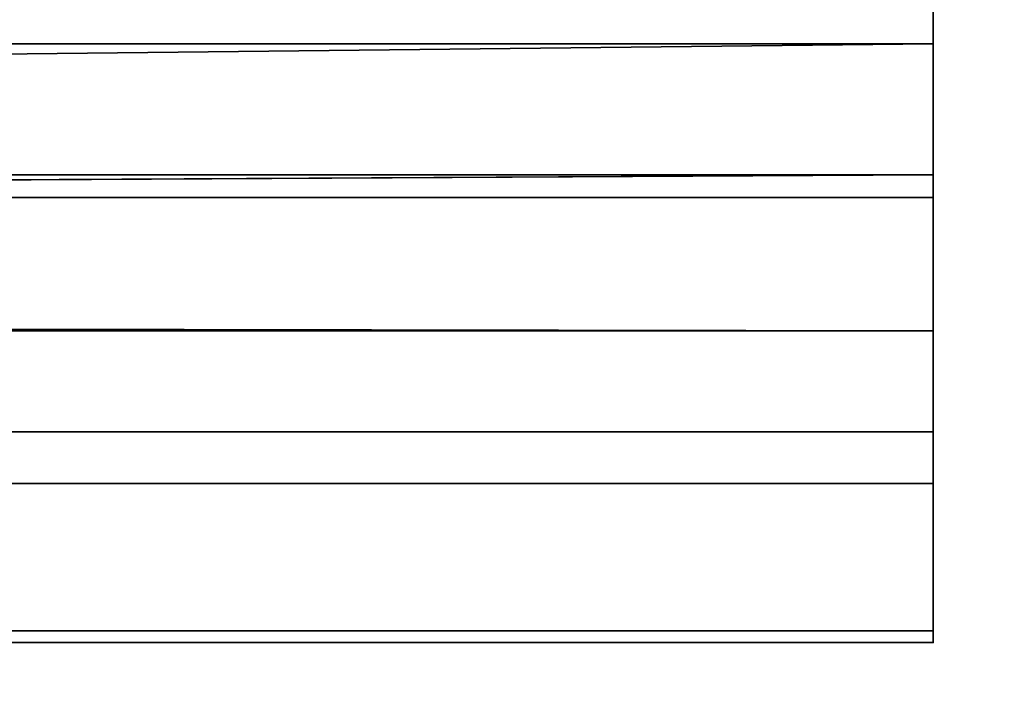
# Model space of a CAD drawing. Header units: millimetres. Extents: x -508 to 6708, y -110 to 248.
# Tile 991 of 1056: x 1859.88 to 1862.16, y 13.39 to 14.96. Entities that reach past the tile are written whole.
import ezdxf

# ---------------------------------------------------------------- set-up
doc = ezdxf.new("R2010")
doc.units = ezdxf.units.MM
doc.layers.add('151', color=7, linetype='Continuous', true_color=0xffffff)

# ---------------------------------------------------------------- blocks, each defined once
blk = doc.blocks.new('UG_SURFACE_002')
at = {"layer": '151', "color": 252, "linetype": 'Continuous', "lineweight": 35}
for points in [[(2057.4999, -5.3, 2215.25), (2057.4999, 229.4, 2215.25), (942.5, 229.4, 2215.25), (942.5, -5.3, 2215.25)], [(1092.5, -5.3, 2065.2499), (1092.5, 229.4, 2065.2499), (1907.5, 229.4, 2065.2499), (1907.5, -5.3, 2065.2499)]]:
    blk.add_3dface(points, dxfattribs=at)
blk = doc.blocks.new('UG_SURFACE_256')
at = {"layer": '151', "color": 252, "linetype": 'Continuous', "lineweight": 35}
for points in [[(1135.5, -22.22, 2021.75), (1864.5, -22.22, 2021.75), (1864.5, 61.62, 2021.75), (1135.5, 61.62, 2021.75)], [(1137, -22.22, 2020.2501), (1137, 61.62, 2020.2501), (1863, 61.62, 2020.2501), (1863, -22.22, 2020.2501)]]:
    blk.add_3dface(points, dxfattribs=at)
blk = doc.blocks.new('UG_SURFACE_262')
at = {"layer": '151', "color": 252, "linetype": 'Continuous', "lineweight": 35}
for points in [[(1862, 15.9013, 2020.0155), (1862, 14.9021, 2019.3479), (1862, 15.9628, 2018.2872), (1862, 16.4754, 2018.6298)], [(1862, 15.6203, 2017.7746), (1862, 15.9628, 2018.2872), (1862, 14.9021, 2019.3479), (1862, 14.2345, 2018.3487)], [(1810.7001, 14.9021, 2019.3479), (1862, 14.9021, 2019.3479), (1862, 15.9013, 2020.0155), (1810.7001, 15.9013, 2020.0155)], [(1862, 15.5, 2017.17), (1862, 15.6203, 2017.7746), (1862, 14.2345, 2018.3487), (1862, 14, 2017.17)], [(1862, 14, 2017.17), (1862, 14, 2011.8301), (1862, 15.5, 2011.8301), (1862, 15.5, 2017.17)], [(1862, 14, 2011.8301), (1862, 13.8797, 2011.2255), (1862, 15.2655, 2010.6514), (1862, 15.5, 2011.8301)], [(1810.7001, 15.2655, 2010.6514), (1862, 15.2655, 2010.6514), (1862, 14.5979, 2009.6521), (1810.7001, 14.5979, 2009.6521)], [(1862, 14.5979, 2009.6521), (1862, 15.2655, 2010.6514), (1862, 13.8797, 2011.2255), (1862, 13.5372, 2010.7129)], [(1862, 14.9021, 2019.3479), (1810.7001, 14.9021, 2019.3479), (1810.7001, 14.3376, 2018.5719)], [(1810.7001, 14.3376, 2018.5719), (1862, 14.2345, 2018.3487), (1862, 14.9021, 2019.3479)], [(1810.7001, 14.5979, 2009.6521), (1862, 14.5979, 2009.6521), (1852.5, 14.5451, 2009.6006)], [(1862, 14.5979, 2009.6521), (1862, 14.5451, 2009.6006), (1852.5, 14.5451, 2009.6006)], [(1862, 13.5372, 2010.7129), (1862, 13.5102, 2010.6864), (1862, 14.5451, 2009.6006), (1862, 14.5979, 2009.6521)], [(1852.5, 13.5102, 2010.6864), (1852.5, 14.5451, 2009.6006), (1862, 14.5451, 2009.6006), (1862, 13.5102, 2010.6864)], [(1810.7001, 14.3376, 2018.5719), (1808.2, 14.3376, 2018.5719), (1808.2, 14.2345, 2018.3487), (1862, 14.2345, 2018.3487)], [(1862, 14.2345, 2018.3487), (1808.2, 14.2345, 2018.3487), (1808.2, 14, 2017.17), (1862, 14, 2017.17)], [(1810.7001, 14, 2015.1505), (1862, 14, 2011.8301), (1796.8, 14, 2017.17)], [(1808.2, 14, 2017.17), (1796.8, 14, 2017.17), (1862, 14, 2011.8301)], [(1862, 14, 2011.8301), (1862, 14, 2017.17), (1808.2, 14, 2017.17)], [(1810.7001, 14, 2015.1505), (1810.7001, 14, 2011.8301), (1862, 14, 2011.8301)], [(1810.7001, 13.8797, 2011.2255), (1862, 13.8797, 2011.2255), (1862, 14, 2011.8301), (1810.7001, 14, 2011.8301)], [(1810.7001, 13.5372, 2010.7129), (1862, 13.5372, 2010.7129), (1862, 13.8797, 2011.2255), (1810.7001, 13.8797, 2011.2255)], [(1852.5, 13.5102, 2010.6864), (1862, 13.5102, 2010.6864), (1862, 13.5372, 2010.7129), (1810.7001, 13.5372, 2010.7129)]]:
    blk.add_3dface(points, dxfattribs=at)

msp = doc.modelspace()

# ---------------------------------------------------------------- linework, layer by layer
at = {"layer": '151', "color": 253, "linetype": 'Continuous', "lineweight": -3}
for p, q in [((1862, 14.5451, 2009.6006), (1852.5, 14.5451, 2009.6006)), ((1862, 13.5102, 2010.6863), (1862, 14.5451, 2009.6006)), ((1862, 14, 2017.17), (1808.2, 14, 2017.17)), ((1862, 14, 2011.83), (1810.7, 14, 2011.83)), ((1862, 14, 2017.17), (1862, 14, 2011.83)), ((1862, 13.5102, 2010.6863), (1852.5, 13.5102, 2010.6863))]:
    msp.add_line(p, q, dxfattribs=at)
at = {"layer": '151', "color": 253, "linetype": 'Continuous', "lineweight": -3, "extrusion": (-1, 0, 0)}
msp.add_arc((-17.08, 2017.17, -1862), 3.08, 0, 90, dxfattribs=at)
at = {"layer": '151', "color": 253, "linetype": 'Continuous', "lineweight": -3, "extrusion": (1, 0, 0)}
for radius in [3.08, 1.58]:
    msp.add_arc((12.42, 2011.83, 1862), radius, 313.6276, 0, dxfattribs=at)
at = {"layer": '151', "color": 253, "linetype": 'Continuous', "lineweight": -3}
for points in [[(1853.663, 12.2666, 2010.913), (1856.1674, 13.6068, 2013.4174), (1859.1854, 13.5654, 2016.4354), (1861.652, 12.1555, 2018.902)], [(1861.652, 12.1555, -7.75), (1859.1854, 13.5654, -7.75), (1856.1674, 13.6068, -7.75), (1853.663, 12.2666, -7.75)]]:
    msp.add_open_spline(points, degree=3, dxfattribs=at)

# ---------------------------------------------------------------- block references
for name in ['UG_SURFACE_002', 'UG_SURFACE_256', 'UG_SURFACE_262']:
    msp.add_blockref(name, (0, 0), dxfattribs=at)

doc.saveas('drawing.dxf')
